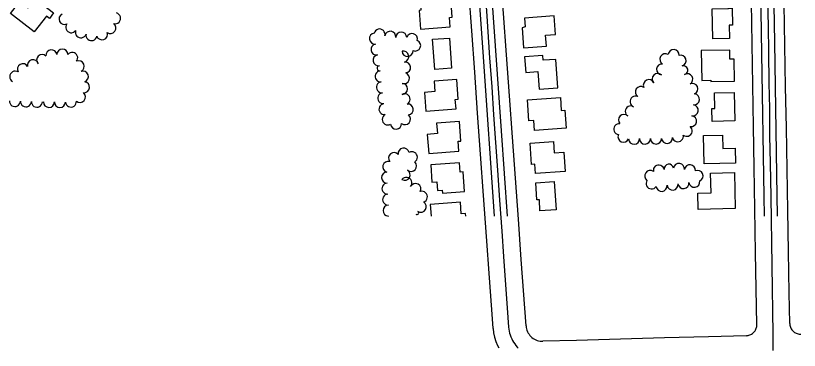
# Model space of a CAD drawing. Extents: x -25029 to 2274964, y -81170 to 687028.
# Drawn here: x -13322 to -11897, y -68993 to -68384 of the extents above; entities that cross this region are included whole.
import ezdxf

# ---------------------------------------------------------------- set-up
doc = ezdxf.new("R2010")
doc.units = 0
for name, color, linetype in [('81911BEA - RW_X_Fee_RW', 7, 'Continuous'), ('BLDG', 7, 'Continuous'), ('GE_X_CL_2000', 7, 'Continuous'), ('ROAD', 7, 'Continuous'), ('TREES', 7, 'Continuous')]:
    doc.layers.add(name, color=color, linetype=linetype)

msp = doc.modelspace()

# ---------------------------------------------------------------- linework, layer by layer
at = {"layer": '81911BEA - RW_X_Fee_RW'}
for points in [[(-12453.4, -68952.8), (-12454.7, -68935.3), (-12460.1, -68860.5), (-12465.4, -68785.7), (-12470.8, -68710.9), (-12476.2, -68636.1), (-12481.6, -68561.3), (-12487, -68486.5), (-12492.4, -68411.7), (-12497.8, -68336.9), (-12503.2, -68262.1), (-12508.6, -68187.3), (-12513.9, -68112.5), (-12519.3, -68037.7), (-12524.7, -67962.8), (-12530.1, -67888), (-12535.5, -67813.2), (-12541.6, -67728.5), (-12542.9, -67696.6)], [(-12393.6, -68948.4), (-12402.3, -68827.3), (-12407.6, -68754.3), (-12412.9, -68679.5), (-12418.3, -68604.7), (-12423.7, -68529.9), (-12429.1, -68455), (-12434.5, -68380.2), (-12439.9, -68305.4), (-12445.3, -68230.6), (-12450.7, -68155.8), (-12456, -68081), (-12461.4, -68006.2), (-12466.8, -67931.4), (-12472.2, -67856.6), (-12477.6, -67781.8), (-12482.8, -67694.9)], [(-11973.7, -68945.8), (-11976, -68815.6), (-11977.3, -68735.1), (-11978.6, -68660.2), (-11979.9, -68585.2), (-11981.1, -68510.2), (-11982.4, -68435.2), (-11983.7, -68360.2), (-11984.9, -68285.2), (-11986.2, -68210.2), (-11987.5, -68135.2), (-11988.8, -68060.2), (-11990, -67985.3), (-11991.3, -67910.3), (-11992.8, -67824.3)], [(-11914.1, -68943.7), (-11915, -68888.1), (-11916.3, -68813.1), (-11917.6, -68738.1), (-11918.9, -68663.1), (-11920.1, -68588.1), (-11921.4, -68513.1), (-11922.7, -68438.1), (-11923.9, -68363.1), (-11925.2, -68288.2), (-11926.5, -68213.2), (-11927.8, -68138.2), (-11929, -68063.2), (-11930.3, -67988.2), (-11931.8, -67899.4)], [(-12453.4, -68952.8), (-12452.5, -68960.8), (-12450.8, -68968.7), (-12448.5, -68976.4), (-12445.4, -68983.9), (-12443.3, -68988), (-12443.1, -68988.4)], [(-12393.6, -68948.4), (-12393.3, -68951.1), (-12392.7, -68953.8), (-12391.9, -68956.3), (-12390.9, -68958.8), (-12389.7, -68961.2), (-12388.2, -68963.5), (-12386.6, -68965.6), (-12384.8, -68967.6), (-12382.8, -68969.4), (-12380.6, -68971), (-12378.3, -68972.4), (-12375.9, -68973.7), (-12373.4, -68974.6), (-12370.8, -68975.4), (-12368.2, -68975.9), (-12365.5, -68976.2), (-12362.8, -68976.3)], [(-11993.2, -68966.1), (-11991.5, -68966), (-11989.8, -68965.7), (-11988.1, -68965.3), (-11986.4, -68964.7), (-11984.8, -68964), (-11983.3, -68963.2), (-11981.9, -68962.2), (-11980.5, -68961.1), (-11979.3, -68959.9), (-11978.1, -68958.6), (-11977.1, -68957.2), (-11976.2, -68955.8), (-11975.4, -68954.2), (-11974.8, -68952.6), (-11974.3, -68950.9), (-11974, -68949.2), (-11973.8, -68947.5), (-11973.7, -68945.8)], [(-11914.1, -68943.7), (-11914, -68945.4), (-11913.7, -68947.2), (-11913.3, -68948.9), (-11912.8, -68950.6), (-11912.1, -68952.2), (-11911.2, -68953.7), (-11910.2, -68955.2), (-11909.1, -68956.5), (-11907.9, -68957.8), (-11906.6, -68959), (-11905.2, -68960), (-11903.7, -68960.9), (-11902.1, -68961.7), (-11900.5, -68962.3), (-11898.8, -68962.8), (-11897.1, -68963.1), (-11895.3, -68963.3), (-11893.5, -68963.4)], [(-11993.2, -68966.1), (-12061.8, -68968), (-12141.8, -68970.2), (-12221.7, -68972.4), (-12301.7, -68974.6), (-12362.8, -68976.3)]]:
    msp.add_lwpolyline(points, dxfattribs=at)
at = {"layer": 'BLDG'}
for points in [[(-13314.3, -68357.9), (-13299.4, -68369.4), (-13286.6, -68352.8), (-13252.8, -68378.9), (-13260.5, -68388.8), (-13265.8, -68384.7), (-13288, -68413.5), (-13331.4, -68379.9)], [(-12584.8, -68374), (-12588, -68374.2), (-12585.4, -68408.3), (-12531.7, -68404.2), (-12532.9, -68387.2), (-12528, -68386.8), (-12530.6, -68351.3), (-12586.2, -68355.4)], [(-12025.3, -68371.1), (-12025.4, -68370.3), (-12018.4, -68370.2), (-12017.8, -68400.9), (-12024.1, -68401), (-12023.5, -68425.2), (-12053.9, -68425.8), (-12055.1, -68371.7)], [(-12395.2, -68404.1), (-12400.7, -68405.7), (-12398.1, -68442.2), (-12356.6, -68439.2), (-12358, -68419.4), (-12339.9, -68418.2), (-12342.3, -68384.4), (-12396.3, -68388.2)], [(-12533.1, -68424.5), (-12529, -68479.4), (-12559.4, -68481.6), (-12563.5, -68426.8)], [(-12394.1, -68487), (-12372.3, -68485.4), (-12370, -68517.7), (-12335.9, -68515.3), (-12339.6, -68463.3), (-12362.6, -68465), (-12363.3, -68456.3), (-12396.1, -68458.6)], [(-12073.9, -68501.7), (-12057.5, -68501.3), (-12057.5, -68503.7), (-12014.2, -68502.8), (-12015.1, -68462.7), (-12022.7, -68462.9), (-12023.1, -68446.4), (-12075, -68447.5)], [(-12559.3, -68522.1), (-12578.2, -68523.5), (-12575.7, -68557.6), (-12520.9, -68553.5), (-12522.2, -68536.4), (-12517, -68536), (-12519.7, -68499.8), (-12560.7, -68502.9)], [(-12015.2, -68523.5), (-12014.1, -68575.4), (-12055, -68576.3), (-12055.5, -68552.8), (-12050.3, -68552.7), (-12050.9, -68524.3)], [(-12331.1, -68532.6), (-12329.5, -68556.4), (-12323.1, -68556), (-12320.8, -68588.5), (-12378.2, -68592.6), (-12379.5, -68574.4), (-12388.5, -68575), (-12391.2, -68536.8)], [(-12554.9, -68598.5), (-12573.2, -68599.9), (-12570.6, -68634.5), (-12515.9, -68630.4), (-12517.2, -68612.3), (-12511.9, -68611.9), (-12514.5, -68576.1), (-12556.3, -68579.2)], [(-12343.8, -68612.8), (-12342.4, -68633.6), (-12324.6, -68632.4), (-12322.2, -68667.2), (-12376.4, -68671.1), (-12377.6, -68654.1), (-12383.4, -68654.5), (-12386.1, -68615.8)], [(-12036.4, -68601.3), (-12035.9, -68625.4), (-12013.3, -68624.9), (-12012.7, -68652.1), (-12069.9, -68653.3), (-12071, -68602.1)], [(-12564.7, -68686.6), (-12555.9, -68685.9), (-12554.7, -68701.8), (-12545.9, -68701.1), (-12545.5, -68706.7), (-12505.4, -68703.7), (-12508.1, -68667.9), (-12513.5, -68668.4), (-12514.7, -68651.4), (-12567, -68655.3)], [(-12014.5, -68669.2), (-12013, -68734.8), (-12080.4, -68736.3), (-12081, -68706.5), (-12057.1, -68706), (-12057.9, -68670.2)], [(-12342.3, -68685.3), (-12338.6, -68737), (-12368.3, -68739.1), (-12369.3, -68718.9), (-12373.8, -68718.6), (-12376, -68687.7)]]:
    msp.add_lwpolyline(points, close=True, dxfattribs=at)
msp.add_lwpolyline([(-12503.3, -68748.4), (-12503.7, -68743.5), (-12511.3, -68744.1), (-12512.9, -68723.4), (-12568, -68727.5), (-12566.4, -68748.4)], dxfattribs=at)
at = {"layer": 'GE_X_CL_2000'}
for points in [[(-11960.9, -67814.1), (-11960.2, -67876.5), (-11961.1, -67903.4), (-11960.2, -67976.5), (-11959.1, -68052.8), (-11958.1, -68118.3), (-11957.3, -68182.1), (-11956.7, -68238.9), (-11955.8, -68308.3), (-11953.5, -68402.7), (-11952.5, -68450), (-11951.7, -68506.6), (-11950.9, -68552.8), (-11950.5, -68602.7), (-11949.5, -68652.2), (-11948.6, -68713.3), (-11946.5, -68838.4), (-11944.8, -68963.3), (-11944.5, -68992.7)], [(-12472, -68278.9), (-12464.8, -68385), (-12459.9, -68460.4), (-12456, -68513.4), (-12452.7, -68564.5), (-12445.8, -68665), (-12442, -68719.6), (-12437.9, -68776.1), (-12434.3, -68822), (-12431.5, -68864.8), (-12427.7, -68915.1), (-12425.5, -68950.3), (-12425, -68954), (-12424.3, -68957.6), (-12423.5, -68961.2), (-12422.4, -68964.7), (-12421.1, -68968.2), (-12419.7, -68971.6), (-12418, -68974.9), (-12416.2, -68978.1), (-12414.2, -68981.1), (-12412, -68984.1), (-12409.6, -68986.9), (-12408, -68988.7)]]:
    msp.add_lwpolyline(points, dxfattribs=at)
at = {"layer": 'ROAD'}
for points in [[(-11936.5, -68748.4), (-11937.7, -68672.6), (-11941.2, -68432), (-11944.1, -68263), (-11948.4, -68001.9), (-11949.3, -67900.9), (-11948.8, -67893.2), (-11946.4, -67882.8), (-11942.7, -67876.4), (-11939.1, -67870.7), (-11933.6, -67865), (-11927.6, -67860.7), (-11921.8, -67856.8), (-11915.2, -67854.7), (-11907, -67853), (-11900, -67852.5), (-11893.6, -67853.2)], [(-12503.1, -68014.7), (-12471.8, -68459), (-12451.5, -68748.4)], [(-11968.9, -68220), (-11965.3, -68452.4), (-11961.1, -68712.4), (-11960.5, -68748.4)], [(-12427.3, -68748.4), (-12438.2, -68593.4), (-12456.6, -68335.2)]]:
    msp.add_lwpolyline(points, dxfattribs=at)
at = {"layer": 'TREES'}
for centre, radius, start, end in [((-13233, -68389.8), 10, 116.306, 296.306), ((-13141, -68388.6), 10, 255.4535, 75.4535), ((-13220.7, -68404.9), 10, 142.1372, 322.1372), ((-13149.5, -68406.3), 10, 233.5434, 53.5434), ((-13203.3, -68414.2), 10, 161.6707, 341.6707), ((-13164.8, -68417.8), 10, 200.1048, 20.1048), ((-12660, -68418.1), 10, 345.9421, 165.9421), ((-12640.5, -68422.2), 10, 350.5574, 170.5574), ((-12620.6, -68423.7), 10, 0.8673, 180.8673), ((-13184, -68419.3), 10, 168.7979, 348.7979), ((-12668.6, -68425.6), 10, 96.2687, 276.2687), ((-12601, -68426.3), 10, 344.0317, 164.0317), ((-12665.7, -68445.4), 10, 100.5726, 280.5726), ((-12595.2, -68438.2), 10, 247.2834, 67.2834), ((-13273.7, -68464.4), 10, 45.7485, 225.7485), ((-13256.8, -68456), 10, 6.9801, 186.9801), ((-13236.9, -68454.6), 10, 0.7168, 180.7168), ((-13219, -68460.7), 10, 321.6234, 141.6234), ((-12662, -68465), 10, 100.5726, 280.5726), ((-12609.1, -68448), 10, 183.3009, 3.3009), ((-12616.9, -68458.4), 10, 282.687, 102.687), ((-12140.2, -68463.2), 10, 59.8498, 239.8498), ((-12125.2, -68455.3), 10, 355.7502, 175.7502), ((-12112.3, -68465.6), 10, 287.0291, 107.0291), ((-13308.8, -68481.3), 10, 29.1164, 209.1164), ((-13290.4, -68474), 10, 14.283, 194.283), ((-13207, -68476), 10, 294.4988, 114.4988), ((-12613.6, -68478.1), 10, 276.215, 96.215), ((-13322.6, -68494.8), 10, 59.3552, 239.3552), ((-13199.6, -68494.6), 10, 289.1867, 109.1867), ((-12658, -68494.3), 10, 96.5445, 276.5445), ((-12659.7, -68479.6), 4.78, 96.5445, 276.5445), ((-12146.2, -68481.8), 10, 84.0766, 264.0766), ((-12107.4, -68483), 8.06, 284.1951, 104.1951), ((-12615.7, -68497.5), 10, 251.4874, 71.4874), ((-12154.2, -68498.9), 10, 45.9199, 225.9199), ((-12100.3, -68499.4), 10, 300.4194, 120.4194), ((-13197.5, -68514), 10, 263.4198, 83.4198), ((-12655.7, -68514.2), 10, 96.5445, 276.5445), ((-12619, -68517), 10, 268.9966, 88.9966), ((-12184.9, -68522.6), 10, 56.6799, 236.6799), ((-12170.3, -68510.2), 10, 23.8927, 203.8927), ((-12091.1, -68517.1), 10, 294.2977, 114.2977), ((-13205, -68531.6), 10, 230.0986, 50.0986), ((-12653.4, -68534), 10, 96.5445, 276.5445), ((-12614.5, -68535.8), 10, 298.1864, 118.1864), ((-12088, -68536.2), 10, 264.3443, 84.3443), ((-13323.3, -68539.1), 10, 178.0776, 358.0776), ((-13303.3, -68539.7), 10, 178.0776, 358.0776), ((-13283.3, -68540.4), 10, 178.0776, 358.0776), ((-13272.3, -68540.8), 0.964, 179.6812, 359.6812), ((-13261.4, -68540.8), 10, 179.6812, 359.6812), ((-13241.4, -68540.9), 10, 179.6812, 359.6812), ((-13221.4, -68540.1), 10, 185.0033, 5.0033), ((-12194.2, -68540.2), 10, 67.7012, 247.7012), ((-12651.1, -68553.9), 10, 96.5445, 276.5445), ((-12608.6, -68554.5), 10, 276.779, 96.779), ((-12203.2, -68558), 10, 58.4986, 238.4986), ((-12090.5, -68556.1), 10, 261.3102, 81.3102), ((-12645.1, -68572.6), 10, 119.4132, 299.4132), ((-12613.8, -68572.1), 10, 230.0879, 50.0879), ((-12215.7, -68573.4), 10, 43.8352, 223.8352), ((-12093.5, -68575.8), 10, 261.3102, 81.3102), ((-12630.2, -68580.5), 10, 184.2364, 4.2364), ((-12224.2, -68590.3), 10, 82.4977, 262.4977), ((-12101.4, -68593.4), 10, 230.4286, 50.4286), ((-12216.4, -68604.2), 10, 156.3621, 336.3621), ((-12197.2, -68607.8), 10, 181.984, 1.984), ((-12177.2, -68607.5), 10, 180.1543, 0.1543), ((-12157.2, -68607.4), 10, 180.1543, 0.1543), ((-12137.2, -68606.5), 10, 185.2075, 5.2075), ((-12117.5, -68603.3), 10, 192.8474, 12.8474), ((-12616.2, -68634.7), 10, 10.0694, 190.0694), ((-12633.8, -68642.8), 10, 39.234, 219.234), ((-12601.1, -68641.4), 10, 301.7639, 121.7639), ((-12644.1, -68658.8), 10, 75.4852, 255.4852), ((-12602.6, -68657.3), 10, 227.4556, 47.4556), ((-12152.1, -68665.6), 10, 9.7955, 189.7955), ((-12133.8, -68662.6), 8.57, 8.7872, 188.7872), ((-12115.4, -68662.5), 10, 352.9353, 172.9353), ((-12095.6, -68664.9), 10, 352.9353, 172.9353), ((-12646.4, -68678.5), 10, 91.1817, 271.1817), ((-12614.3, -68673.4), 10, 240.1933, 60.1933), ((-12167.8, -68675.4), 10, 54.4232, 234.4232), ((-12081.6, -68675.3), 10, 293.7173, 113.7173), ((-12611.4, -68688.2), 10, 322.0408, 142.0408), ((-12165.3, -68689.1), 10, 146.4894, 326.4894), ((-12087.5, -68685.9), 10, 187.8984, 7.8984), ((-12645.6, -68698.4), 10, 93.0847, 273.0847), ((-12594.7, -68699.1), 10, 331.7876, 151.7876), ((-12147, -68693.5), 10, 186.0339, 6.0339), ((-12127.1, -68691.2), 10, 187.5408, 7.5408), ((-12107.3, -68688.6), 10, 187.5408, 7.5408), ((-12644.5, -68718.4), 10, 93.0847, 273.0847), ((-12582.9, -68713.3), 10, 287.7971, 107.7971), ((-12585, -68731.4), 10, 238.5753, 58.5753), ((-12643.5, -68738.4), 10, 93.0847, 266.9153), ((-12592, -68742.6), 3.18, 236.3804, 56.3804)]:
    msp.add_arc(centre, radius, start, end, dxfattribs=at)

doc.saveas('drawing.dxf')
